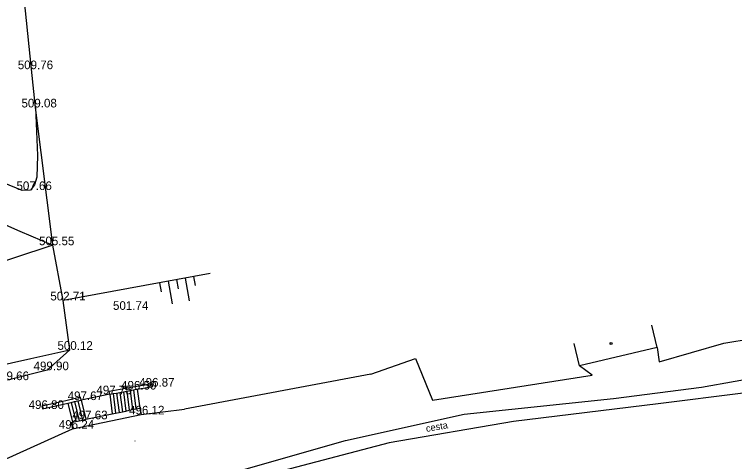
# Model space of a CAD drawing. Extents: x -669642 to -669119, y -1131006 to -1130466.
# Drawn here: x -669378.4 to -669315.9, y -1130582.1 to -1130543.3 of the extents above; entities that cross this region are included whole.
import ezdxf

# ---------------------------------------------------------------- set-up
doc = ezdxf.new("R2010")
doc.units = 0
for name, color, linetype in [('G_Bod_tecka', 7, 'Continuous'), ('G_Bod_vyska', 7, 'Continuous'), ('G_Breh_Teren', 7, 'Continuous'), ('G_Budovy-znacky', 7, 'Continuous'), ('G_Budovy_Objekty', 7, 'Continuous'), ('G_Cesty_Schody', 7, 'Continuous'), ('G_Plochy_zpevnene', 7, 'Continuous'), ('G_Ploty', 7, 'Continuous'), ('G_Popisy_povrchu', 7, 'Continuous'), ('G_Vyskopis-bod_terenu', 7, 'Continuous'), ('G_Vyskove_srafy', 7, 'Continuous')]:
    doc.layers.add(name, color=color, linetype=linetype)

msp = doc.modelspace()

# ---------------------------------------------------------------- linework, layer by layer
at = {"layer": 'G_Bod_tecka'}
for p, q in [((-669376.92, -1130548.03), (-669376.92, -1130548.03)), ((-669376.59, -1130551.35), (-669376.59, -1130551.35)), ((-669377.02, -1130558.52), (-669377.02, -1130558.52)), ((-669375.09, -1130563.31), (-669375.09, -1130563.31)), ((-669374.17, -1130568.1), (-669374.17, -1130568.1)), ((-669368.81, -1130568.92), (-669368.81, -1130568.92)), ((-669373.61, -1130572.39), (-669373.61, -1130572.39)), ((-669375.56, -1130574.16), (-669375.56, -1130574.16)), ((-669366.41, -1130575.58), (-669366.41, -1130575.58)), ((-669367.95, -1130575.84), (-669367.95, -1130575.84)), ((-669372.61, -1130576.75), (-669372.61, -1130576.75)), ((-669370.14, -1130576.25), (-669370.14, -1130576.25)), ((-669375.98, -1130577.52), (-669375.98, -1130577.52)), ((-669367.42, -1130578), (-669367.42, -1130578)), ((-669372.21, -1130578.42), (-669372.21, -1130578.42)), ((-669373.38, -1130579.24), (-669373.38, -1130579.24))]:
    msp.add_line(p, q, dxfattribs=at)
at = {"layer": 'G_Breh_Teren'}
for p, q in [((-669347.46, -1130574.49), (-669343.6, -1130573.13)), ((-669347.46, -1130574.49), (-669363.66, -1130577.54)), ((-669367.42, -1130578), (-669363.66, -1130577.54)), ((-669379.44, -1130582), (-669373.38, -1130579.24))]:
    msp.add_line(p, q, dxfattribs=at)
for points in [[(-669376.59, -1130551.35), (-669376.41, -1130555.53), (-669376.46, -1130557.4), (-669376.66, -1130558.08), (-669377.02, -1130558.52), (-669377.75, -1130558.57), (-669379.35, -1130557.9), (-669381.01, -1130557.14)], [(-669405.54, -1130563.1), (-669398.26, -1130562.32), (-669390.99, -1130561.54), (-669387.82, -1130560.98), (-669384.68, -1130560.39), (-669382.69, -1130560.37), (-669380.77, -1130560.85), (-669377.93, -1130562.08), (-669375.09, -1130563.31)], [(-669375.09, -1130563.31), (-669378.5, -1130564.44), (-669381.9, -1130565.57), (-669385.46, -1130566.43), (-669389.09, -1130567), (-669397.87, -1130568.36), (-669406.65, -1130569.71)], [(-669425.8, -1130583.24), (-669421.22, -1130582.04), (-669416.64, -1130580.85), (-669412.35, -1130580.03), (-669408.03, -1130579.34), (-669399.46, -1130577.58), (-669390.89, -1130575.84), (-669385.63, -1130574.89), (-669380.37, -1130573.88), (-669376.99, -1130573.14), (-669373.61, -1130572.39)]]:
    msp.add_lwpolyline(points, dxfattribs=at)
at = {"layer": 'G_Budovy-znacky'}
msp.add_circle((-669326.62, -1130571.841), 0.0875, dxfattribs=at)
at = {"layer": 'G_Budovy_Objekty'}
for p, q in [((-669322.61, -1130572.19), (-669323.07, -1130570.24)), ((-669329.35, -1130573.78), (-669329.81, -1130571.83)), ((-669322.61, -1130572.19), (-669329.35, -1130573.78))]:
    msp.add_line(p, q, dxfattribs=at)
at = {"layer": 'G_Cesty_Schody'}
for p, q in [((-669369.84, -1130576.19), (-669369.63, -1130577.89)), ((-669369.54, -1130576.14), (-669369.33, -1130577.83)), ((-669369.25, -1130576.08), (-669369.04, -1130577.77)), ((-669368.95, -1130576.03), (-669368.74, -1130577.71)), ((-669368.66, -1130575.97), (-669368.45, -1130577.64)), ((-669368.36, -1130575.92), (-669368.16, -1130577.58)), ((-669368.07, -1130575.86), (-669367.86, -1130577.52)), ((-669367.77, -1130575.81), (-669367.53, -1130577.45)), ((-669372.9, -1130576.82), (-669372.5, -1130578.49)), ((-669372.61, -1130576.75), (-669372.21, -1130578.42)), ((-669370.14, -1130576.25), (-669369.92, -1130577.95)), ((-669373.78, -1130577.02), (-669373.38, -1130578.67)), ((-669373.49, -1130576.95), (-669373.09, -1130578.61)), ((-669373.19, -1130576.88), (-669372.8, -1130578.55))]:
    msp.add_line(p, q, dxfattribs=at)
for points in [[(-669358.7, -1130582.84), (-669349.67, -1130580.25), (-669339.37, -1130577.97), (-669326.4, -1130576.61), (-669318.76, -1130575.62), (-669310, -1130574.07), (-669303.88, -1130572.02)], [(-669304.34, -1130573.59), (-669307.38, -1130574.36), (-669315.15, -1130576.14), (-669322.53, -1130577.09), (-669335.09, -1130578.61), (-669345.89, -1130580.45), (-669355.7, -1130583.04)]]:
    msp.add_lwpolyline(points, dxfattribs=at)
at = {"layer": 'G_Plochy_zpevnene'}
for p, q in [((-669367.96, -1130575.59), (-669370.18, -1130576)), ((-669366.45, -1130575.33), (-669367.96, -1130575.59)), ((-669367.77, -1130575.81), (-669366.41, -1130575.58)), ((-669366.41, -1130575.58), (-669366.45, -1130575.33)), ((-669370.14, -1130576.25), (-669370.18, -1130576)), ((-669370.14, -1130576.25), (-669369.84, -1130576.19)), ((-669369.84, -1130576.19), (-669369.54, -1130576.14)), ((-669369.54, -1130576.14), (-669369.25, -1130576.08)), ((-669369.25, -1130576.08), (-669368.95, -1130576.03)), ((-669368.95, -1130576.03), (-669368.66, -1130575.97)), ((-669368.66, -1130575.97), (-669368.36, -1130575.92)), ((-669368.36, -1130575.92), (-669368.07, -1130575.86)), ((-669368.07, -1130575.86), (-669367.95, -1130575.84)), ((-669367.95, -1130575.84), (-669367.77, -1130575.81)), ((-669373.96, -1130576.81), (-669376.04, -1130577.28)), ((-669372.67, -1130576.5), (-669373.96, -1130576.81)), ((-669373.19, -1130576.88), (-669372.9, -1130576.82)), ((-669372.9, -1130576.82), (-669372.61, -1130576.75)), ((-669372.61, -1130576.75), (-669372.67, -1130576.5)), ((-669370.14, -1130576.25), (-669372.61, -1130576.75)), ((-669376.04, -1130577.28), (-669375.98, -1130577.52)), ((-669375.98, -1130577.52), (-669373.78, -1130577.02)), ((-669373.78, -1130577.02), (-669373.49, -1130576.95)), ((-669373.49, -1130576.95), (-669373.19, -1130576.88))]:
    msp.add_line(p, q, dxfattribs=at)
at = {"layer": 'G_Ploty'}
for p, q in [((-669376.92, -1130548.03), (-669377.8, -1130539.48)), ((-669376.59, -1130551.35), (-669376.92, -1130548.03)), ((-669375.09, -1130563.31), (-669376.59, -1130551.35)), ((-669374.17, -1130568.1), (-669375.09, -1130563.31)), ((-669361.43, -1130565.76), (-669374.17, -1130568.1)), ((-669373.61, -1130572.39), (-669374.17, -1130568.1)), ((-669373.61, -1130572.39), (-669375.56, -1130574.16)), ((-669375.56, -1130574.16), (-669379.02, -1130575.02)), ((-669367.86, -1130577.52), (-669367.53, -1130577.45)), ((-669367.53, -1130577.45), (-669367.42, -1130578)), ((-669373.38, -1130579.24), (-669367.42, -1130578)), ((-669372.21, -1130578.42), (-669369.92, -1130577.95)), ((-669369.92, -1130577.95), (-669369.63, -1130577.89)), ((-669369.63, -1130577.89), (-669369.33, -1130577.83)), ((-669369.33, -1130577.83), (-669369.04, -1130577.77)), ((-669369.04, -1130577.77), (-669368.74, -1130577.71)), ((-669368.74, -1130577.71), (-669368.45, -1130577.64)), ((-669368.45, -1130577.64), (-669368.16, -1130577.58)), ((-669368.16, -1130577.58), (-669367.86, -1130577.52)), ((-669373.49, -1130578.69), (-669373.38, -1130578.67)), ((-669373.49, -1130578.69), (-669373.38, -1130579.24)), ((-669373.38, -1130578.67), (-669373.09, -1130578.61)), ((-669373.09, -1130578.61), (-669372.8, -1130578.55)), ((-669372.8, -1130578.55), (-669372.5, -1130578.49)), ((-669372.5, -1130578.49), (-669372.21, -1130578.42))]:
    msp.add_line(p, q, dxfattribs=at)
for points in [[(-669322.61, -1130572.19), (-669322.43, -1130573.43), (-669316.82, -1130571.8), (-669306.98, -1130570.19), (-669307.07, -1130569.33)], [(-669343.6, -1130573.13), (-669342.11, -1130576.77), (-669328.27, -1130574.59), (-669329.35, -1130573.78)]]:
    msp.add_lwpolyline(points, dxfattribs=at)
at = {"layer": 'G_Vyskopis-bod_terenu'}
for p, q in [((-669367.97, -1130580.31), (-669367.95, -1130580.31)), ((-669367.96, -1130580.295), (-669367.96, -1130580.31)), ((-669367.96, -1130580.325), (-669367.96, -1130580.31))]:
    msp.add_line(p, q, dxfattribs=at)
at = {"layer": 'G_Vyskove_srafy'}
for points in [[(-669363.59, -1130566.16), (-669363.23, -1130568.13)], [(-669362.86, -1130566.02), (-669362.71, -1130566.81)], [(-669365.81, -1130566.56), (-669365.66, -1130567.35)], [(-669365.07, -1130566.43), (-669364.71, -1130568.4)], [(-669364.33, -1130566.29), (-669364.19, -1130567.08)]]:
    msp.add_lwpolyline(points, dxfattribs=at)

# ---------------------------------------------------------------- texts
at = {"layer": 'G_Bod_vyska'}
for s, p in [('509.76', (-669378.121, -1130548.03)), ('509.08', (-669377.799, -1130551.35)), ('507.66', (-669378.233, -1130558.52)), ('505.55', (-669376.276, -1130563.31)), ('502.71', (-669375.294, -1130568.1)), ('501.74', (-669369.854, -1130568.92)), ('500.12', (-669374.676, -1130572.39)), ('499.90', (-669376.752, -1130574.16)), ('499.66', (-669380.215, -1130575.02)), ('496.87', (-669367.58, -1130575.58)), ('497.75', (-669371.296, -1130576.25)), ('496.50', (-669369.151, -1130575.84)), ('497.67', (-669373.79, -1130576.75)), ('496.80', (-669377.181, -1130577.52)), ('496.12', (-669368.458, -1130578)), ('497.63', (-669373.39, -1130578.42)), ('496.24', (-669374.56, -1130579.24))]:
    msp.add_text(s, height=0.75, dxfattribs=at).set_placement(p)
at = {"layer": 'G_Popisy_povrchu'}
msp.add_text('cesta', height=0.6, rotation=9.66867, dxfattribs=at).set_placement((-669342.64, -1130579.519))

doc.saveas('drawing.dxf')
